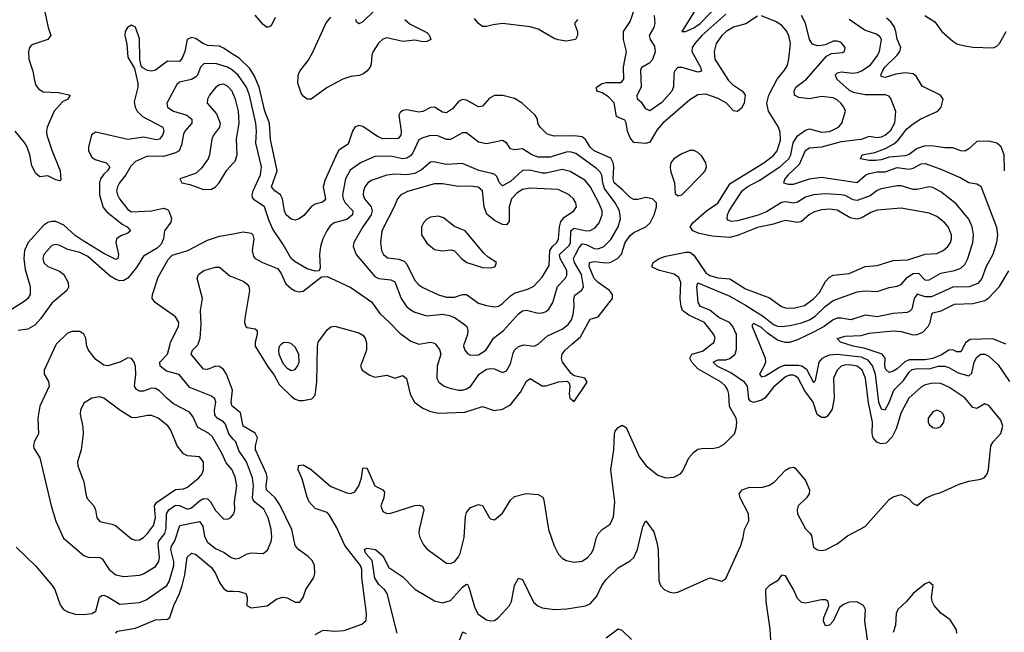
# Model space of a CAD drawing. Header units: inches. Extents: x 1603819 to 1745079, y 385938 to 533966.
# Tile 334 of 561: x 1728928 to 1733868, y 438555 to 441629. Entities that reach past the tile are written whole.
import ezdxf

# ---------------------------------------------------------------- set-up
doc = ezdxf.new("R2010")
doc.units = ezdxf.units.IN
doc.header["$MEASUREMENT"] = 0
for name, color, linetype in [('B7423', 7, 'Continuous'), ('B7424', 7, 'Continuous'), ('B7433', 7, 'Continuous'), ('B7434', 7, 'Continuous')]:
    doc.layers.add(name, color=color, linetype=linetype)

msp = doc.modelspace()

# ---------------------------------------------------------------- linework, layer by layer
at = {"layer": 'B7423', "color": 5}
for points, elevation in [([(1729112, 440000), (1729110, 439998), (1729050.3, 439870), (1729050.3, 439850), (1729073.6, 439813.6), (1729075.9, 439790), (1729029.2, 439690), (1729019.7, 439630), (1729022.8, 439550), (1729001.7, 439510), (1728997, 439490), (1728999.5, 439479.5), (1729030.2, 439430.2), (1729086.9, 439190), (1729110, 439113.4), (1729147.9, 439027.9), (1729250, 438939.6), (1729271.1, 438931.1), (1729330, 438930.2), (1729342.8, 438922.8), (1729376.9, 438870), (1729410, 438842.7), (1729450, 438834.3), (1729530, 438841.5), (1729550, 438848.1), (1729610, 438885), (1729626.4, 438910), (1729629.9, 438930.1), (1729622.7, 438997.3), (1729627.1, 439012.9), (1729656.9, 439050), (1729663.3, 439076.7), (1729665.5, 439150), (1729676.1, 439170), (1729710, 439192.2), (1729730, 439192), (1729770, 439173.4), (1729790, 439179.1), (1729830, 439214), (1729850, 439225.7), (1729870, 439225.4), (1729885.4, 439210), (1729910, 439166.2), (1729950, 439123.6), (1729970, 439123.2), (1729985.1, 439130), (1730000, 439146.8)], 360), ([(1730000, 439356.4), (1729993.4, 439370), (1729964.5, 439404.5), (1729944.1, 439450), (1729895, 439535), (1729874.7, 439554.7), (1729822.7, 439582.7), (1729797.6, 439637.6), (1729779.7, 439659.7), (1729700.7, 439700.7), (1729667.4, 439727.4), (1729630, 439766.6), (1729610, 439778.8), (1729590, 439779.3), (1729550, 439765.4), (1729530, 439764.7), (1729513.8, 439773.8), (1729504.7, 439790), (1729510.8, 439849.2), (1729508.5, 439888.5), (1729502.7, 439910), (1729490, 439929.6), (1729470, 439931.6), (1729430.7, 439910), (1729370, 439892.4), (1729350, 439895.1), (1729310, 439923.5), (1729272.8, 439970), (1729264.7, 439990), (1729263.7, 440000)], 360), ([(1730000, 439524.6), (1729977.9, 439550), (1729960.1, 439600.1), (1729951.2, 439611.2), (1729919.1, 439630), (1729906.7, 439646.7), (1729905.4, 439670), (1729912.5, 439710), (1729907.1, 439727.1), (1729890, 439740.3), (1729782.5, 439782.5), (1729728.7, 439848.7), (1729665.3, 439865.3), (1729632.5, 439890), (1729631.3, 439910), (1729669.9, 439950.1), (1729682.7, 440000)], 340), ([(1730000, 439686.2), (1729992.5, 439692.5), (1729988.5, 439710), (1729996.7, 439770), (1729965.8, 439850), (1729950, 439873.8), (1729930, 439888.2), (1729910, 439889.9), (1729870, 439872.8), (1729850, 439875.3), (1729787.9, 439950), (1729795.1, 439970), (1729822.2, 439997.8), (1729823, 440000)], 320), ([(1728910, 438981.6), (1729010, 438887), (1729092, 438790), (1729104.9, 438770), (1729132, 438692), (1729148.9, 438668.9), (1729170, 438657.1), (1729206.3, 438646.3), (1729250, 438644.2), (1729290, 438648.8), (1729310, 438661.3), (1729328, 438732), (1729340, 438740), (1729350, 438742), (1729370, 438732.6), (1729430, 438696.6), (1729530, 438704.6), (1729562.7, 438717.3), (1729666, 438790), (1729677.6, 438810), (1729701.3, 438890), (1729701.6, 438910), (1729686.6, 438970), (1729690, 438987), (1729705.8, 439014.2), (1729731.5, 439090), (1729831, 439111), (1729847.1, 439087.1), (1729856, 439036), (1729870, 439007.2), (1729910, 438976), (1729954.8, 438954.8), (1729990, 438931), (1730000, 438927.5)], 340), ([(1729409.8, 438550.2), (1729419.1, 438560.9), (1729510, 438576.4), (1729610, 438617.5), (1729670, 438621.2), (1729681, 438630), (1729700.8, 438690), (1729730.2, 438749.8), (1729743.5, 438790), (1729757.1, 438842.9), (1729768.7, 438931.3), (1729790, 438952.1), (1729810, 438947.5), (1729890, 438880.1), (1729910.7, 438850.7), (1729930, 438805.5), (1729952.3, 438772.3), (1729970, 438761.7), (1730000, 438760.9)], 320)]:
    msp.add_lwpolyline(points, dxfattribs=dict(at, elevation=elevation))
at = {"layer": 'B7423', "color": 5, "elevation": 380}
msp.add_lwpolyline([(1729330, 439736.5), (1729290.7, 439730), (1729250, 439704.2), (1729233.8, 439670), (1729232.4, 439650), (1729245, 439585), (1729246.7, 439550), (1729236.8, 439470), (1729218.9, 439410), (1729219.3, 439390), (1729250, 439310.6), (1729261.1, 439241.1), (1729267, 439227), (1729300.7, 439190), (1729309.2, 439170), (1729315.6, 439130), (1729330, 439110.4), (1729390, 439098.2), (1729408.5, 439090), (1729490, 439024.7), (1729510, 439017.2), (1729530, 439019.7), (1729550, 439031), (1729570, 439050.8), (1729598.9, 439090), (1729609.6, 439130), (1729604.4, 439190), (1729613.9, 439206.1), (1729710, 439270.8), (1729750, 439274.7), (1729770, 439283), (1729826.4, 439330), (1729843.1, 439350), (1729850.6, 439369.4), (1729849.8, 439410), (1729830, 439434.8), (1729770, 439440.3), (1729749.9, 439449.9), (1729718.7, 439490), (1729687.1, 439570), (1729671, 439591), (1729623.5, 439630), (1729590, 439642.5), (1729570, 439642.7), (1729510, 439630.5), (1729490, 439633.1), (1729430.8, 439670), (1729350, 439729.8)], close=True, dxfattribs=at)
at = {"layer": 'B7424', "color": 5}
for points, elevation in [([(1729050.2, 441690), (1729071.1, 441590), (1729084.3, 441550), (1729070.1, 441529.9), (1728990, 441503.4), (1728978, 441490), (1728972.1, 441467.9), (1728974.3, 441430), (1728994.2, 441370), (1729002.9, 441322.9), (1729010, 441300.3), (1729022, 441282), (1729046.6, 441266.6), (1729123.4, 441263.4), (1729181.6, 441250), (1729170.3, 441230), (1729143.9, 441216.1), (1729101.8, 441170), (1729066.6, 441090), (1729062.7, 441070), (1729065.2, 441050), (1729090, 440974.9), (1729132, 440870), (1729134.7, 440825.3), (1729130, 440819.7), (1729110, 440825.4), (1729070, 440844.7), (1729030, 440840.2), (1729010, 440856.5), (1728990, 440896), (1728979.9, 440950), (1728965.3, 440990), (1728952.7, 441012.7), (1728905.8, 441070)], 280), ([(1730000, 441454.9), (1729950, 441486.4), (1729930, 441495.6), (1729870, 441500.1), (1729848.6, 441508.6), (1729810, 441535), (1729790, 441539), (1729768.3, 441530), (1729757.5, 441470), (1729743.8, 441436.2), (1729730, 441419.6), (1729670, 441419.9), (1729610, 441374.9), (1729590, 441370.5), (1729570, 441373.2), (1729546.5, 441386.5), (1729537.6, 441397.6), (1729531.2, 441430), (1729530, 441532.7), (1729510, 441591.3), (1729490, 441601.3), (1729468.7, 441590), (1729458, 441570), (1729456.5, 441550), (1729466.6, 441506.6), (1729470, 441441), (1729503.6, 441383.6), (1729521.6, 441310), (1729521.4, 441290), (1729503.4, 441216.6), (1729506.8, 441190), (1729517.1, 441170), (1729543.8, 441143.8), (1729645.8, 441090), (1729651.4, 441070), (1729644.8, 441050), (1729630.4, 441029.6), (1729614.5, 441025.5), (1729550, 441039.6), (1729470, 441028), (1729310, 441065), (1729289, 441051), (1729273.1, 440990), (1729274, 440970), (1729290, 440938.3), (1729307.3, 440927.3), (1729361.5, 440910), (1729379.8, 440890), (1729369, 440870), (1729350, 440852.9), (1729334.1, 440830), (1729328.6, 440810), (1729328.3, 440750), (1729346.8, 440686.8), (1729364.7, 440664.7), (1729443.1, 440603.1), (1729468.3, 440590), (1729484.4, 440570), (1729470, 440557.8), (1729434.9, 440545.1), (1729414.2, 440530), (1729410.2, 440510), (1729424.7, 440450), (1729420.2, 440430), (1729410, 440425.3), (1729350, 440455.3), (1729241.9, 440521.9), (1729206.4, 440546.4), (1729150, 440598.5), (1729110, 440615.5), (1729090, 440616.7), (1729070, 440611.4), (1729050, 440597.3), (1728971.6, 440510), (1728952.3, 440470), (1728948.3, 440430), (1728955.6, 440375.6), (1728980.3, 440290), (1728980.3, 440250), (1728968.7, 440230), (1728950, 440214), (1728850, 440150.5)], 320), ([(1730000, 441371.4), (1729995.5, 441375.5), (1729971.3, 441390), (1729910, 441408.4), (1729852.1, 441407.9), (1729834.7, 441390), (1729820.4, 441350), (1729810, 441339.6), (1729790, 441329.4), (1729730, 441314.5), (1729716, 441304), (1729665.8, 441210), (1729669, 441190), (1729681, 441181), (1729700.3, 441170), (1729767.5, 441150), (1729791.9, 441130), (1729791.8, 441110), (1729757.2, 441070), (1729750, 441053.7), (1729739.6, 441000.4), (1729728.5, 440971.5), (1729710, 440960.2), (1729650, 440942.4), (1729570, 440943.2), (1729510, 440917.7), (1729485.5, 440894.5), (1729461.6, 440850), (1729428.8, 440810), (1729418.5, 440790), (1729414.8, 440770), (1729418.5, 440750), (1729429.5, 440730), (1729470, 440676.5), (1729490, 440664.2), (1729590, 440669.2), (1729650, 440682.5), (1729670, 440677.1), (1729677.1, 440670), (1729689.3, 440630.7), (1729687, 440613), (1729654.9, 440570), (1729649.1, 440530), (1729638, 440502), (1729617.4, 440482.6), (1729550, 440442.4), (1729514.4, 440385.6), (1729470, 440331.9), (1729450, 440320.8), (1729430, 440318.8), (1729410, 440324.5), (1729381.6, 440341.6), (1729270, 440440.8), (1729230, 440460.8), (1729170, 440476.3), (1729130, 440496.3), (1729110, 440501), (1729090, 440495.7), (1729048.6, 440450), (1729044.8, 440430), (1729050, 440409.1), (1729069.1, 440390), (1729127.2, 440367.2), (1729150.1, 440350.1), (1729171.6, 440310), (1729172.5, 440287.5), (1729165.3, 440270), (1729090, 440206.2), (1729032.5, 440127.5), (1729003.9, 440096.1), (1728970, 440075.9), (1728920.4, 440070)], 340), ([(1730000, 441256.5), (1729994.1, 441270), (1729970, 441295.4), (1729950, 441304.5), (1729930, 441301.5), (1729912.8, 441290), (1729879.7, 441250), (1729870.3, 441230), (1729868.9, 441210), (1729916, 441156), (1729934.4, 441110), (1729930.3, 441090), (1729900.7, 441050), (1729892.1, 441030), (1729880.9, 440950), (1729873.7, 440930), (1729838.3, 440881.7), (1729810, 440857.4), (1729731, 440830), (1729742, 440810), (1729781.8, 440801.8), (1729850, 440776.5), (1729890, 440778.5), (1729910, 440790.2), (1729929.8, 440810), (1729966.9, 440873.1), (1730000, 440908.6)], 360), ([(1729682.7, 440000), (1729685.3, 440010), (1729725.4, 440090), (1729727, 440110), (1729710, 440137.3), (1729607.8, 440210), (1729592.4, 440230), (1729594, 440250), (1729623.4, 440336.6), (1729673.9, 440426.1), (1729693.2, 440446.8), (1729772, 440470), (1729870, 440522.3), (1729930, 440541.8), (1730000, 440555.1)], 340), ([(1729823, 440000), (1729833.1, 440030), (1729838.8, 440101.2), (1729834.9, 440170), (1729846.2, 440230), (1729819.2, 440330), (1729825.4, 440350), (1729852.3, 440370), (1729910, 440387.1), (1729930, 440387.8), (1729983, 440343), (1730000, 440336.3)], 320), ([(1729263.7, 440000), (1729260.4, 440030), (1729250.8, 440050.8), (1729230, 440063.5), (1729190, 440064.7), (1729166.6, 440053.4), (1729112, 440000)], 360)]:
    msp.add_lwpolyline(points, dxfattribs=dict(at, elevation=elevation))
at = {"layer": 'B7433', "color": 5}
for points, elevation in [([(1730109.6, 440000), (1730110.1, 439990), (1730170.8, 439890), (1730205.2, 439845.2), (1730230, 439799), (1730290, 439740.3), (1730310, 439725.5), (1730330, 439717.8), (1730350, 439717.4), (1730393.5, 439726.5), (1730410, 439744.9), (1730419.3, 439810), (1730421.8, 439990), (1730424.1, 440000)], 320), ([(1730241.6, 440000), (1730230.2, 439989.8), (1730226, 439970), (1730229, 439950), (1730250, 439902), (1730270, 439880.2), (1730290, 439868.4), (1730310, 439874), (1730322.2, 439890), (1730329.9, 439910.1), (1730328.4, 439950), (1730310, 439986), (1730294, 440000)], 340), ([(1730410, 438544.5), (1730450, 438565.3), (1730510, 438560.2), (1730555.8, 438564.2), (1730645, 438595), (1730665.8, 438614.2), (1730667.6, 438650), (1730645.5, 438830), (1730644.6, 438870), (1730637.6, 438890), (1730560.2, 438990), (1730519.4, 439079.4), (1730483.3, 439143.3), (1730470, 439156.3), (1730410, 439175.8), (1730380.3, 439210), (1730370, 439232.3), (1730345.1, 439325.1), (1730324.5, 439370), (1730327.6, 439392.4), (1730350, 439395.4), (1730390, 439371.9), (1730490, 439286), (1730570, 439253.9), (1730590, 439250.7), (1730610, 439260.1), (1730629.4, 439290), (1730643.1, 439330), (1730650, 439378), (1730670, 439380.3), (1730709.2, 439289.2), (1730749.3, 439269.3), (1730757.8, 439257.8), (1730755.6, 439230), (1730739.7, 439190), (1730750, 439160.4), (1730770, 439151.8), (1730790, 439153.1), (1730910, 439191.4), (1730933.1, 439193.1), (1730948.4, 439188.4), (1730955.3, 439170), (1730932.6, 439070), (1730930.3, 439050), (1730936, 439030), (1730954, 438994), (1730972.8, 438972.8), (1731070, 438901.5), (1731090, 438900.2), (1731110, 438909.2), (1731130, 438932.8), (1731137.9, 438950), (1731158, 439030), (1731164.3, 439135.7), (1731170, 439155.8), (1731190, 439180.8), (1731230, 439196.5), (1731250, 439190.4), (1731284.9, 439130), (1731290, 439124.4), (1731310, 439119.5), (1731350, 439152.2), (1731390, 439218.4), (1731410, 439235.6), (1731468.8, 439251.2), (1731530, 439247), (1731552.6, 439232.6), (1731558.5, 439218.5), (1731580.8, 439070), (1731609.3, 438989.3), (1731629.2, 438949.2), (1731650, 438926.4), (1731670, 438915.3), (1731710, 438907.2), (1731750, 438912.4), (1731776.2, 438930), (1731795.4, 438950), (1731807.7, 438972.3), (1731822.2, 439030), (1731832.6, 439050), (1731849.8, 439070.2), (1731890, 439098), (1731906.5, 439133.5), (1731914.2, 439210), (1731894.3, 439370), (1731909.4, 439470), (1731911.7, 439548.3), (1731916.4, 439563.6), (1731930, 439583.1), (1731950, 439594.4), (1731970, 439583.1), (1732036.3, 439436.3), (1732070, 439391.3), (1732130, 439343.6), (1732170, 439330.3), (1732210, 439332.7), (1732242.7, 439350), (1732254.6, 439365.4), (1732285.1, 439430), (1732310, 439458.7), (1732330, 439473.4), (1732350, 439477.8), (1732410, 439478.2), (1732435.9, 439484.1), (1732461.9, 439498.1), (1732514, 439550), (1732522.8, 439577.2), (1732526.6, 439610), (1732523.1, 439630), (1732488.5, 439688.5), (1732486.1, 439750), (1732481.1, 439770), (1732469.5, 439789.5), (1732447.6, 439810), (1732330, 439877.7), (1732300.8, 439910), (1732290.4, 439930), (1732300.3, 439950), (1732353.7, 439966.3), (1732398.7, 440000)], 280), ([(1730667.9, 440000), (1730668.8, 439970), (1730638, 439890), (1730646.4, 439870), (1730685.1, 439845.1), (1730710, 439835.5), (1730770, 439845.7), (1730810, 439830.4), (1730850, 439844.2), (1730868.2, 439828.2), (1730887.2, 439750), (1730909.5, 439710), (1730950, 439679.8), (1730990, 439662.5), (1731030, 439654.4), (1731160.8, 439659.2), (1731250, 439687.2), (1731308.6, 439668.6), (1731350, 439674.8), (1731390, 439697.1), (1731440.2, 439759.8), (1731470, 439815.3), (1731490, 439827.8), (1731550, 439791.3), (1731570, 439791.3), (1731631.5, 439811.5), (1731674.6, 439814.6), (1731684.7, 439804.7), (1731688.5, 439790), (1731684, 439750), (1731687.4, 439730), (1731710, 439713), (1731775.3, 439810), (1731762.9, 439830), (1731710, 439841.6), (1731694.3, 439854.3), (1731652.2, 439910), (1731646, 439930), (1731649, 439950), (1731664.5, 439970), (1731698.5, 440000)], 320), ([(1730822, 438550), (1730771.3, 438750), (1730759.1, 438770), (1730730, 438795.5), (1730710, 438826.5), (1730695.8, 438915.8), (1730664.1, 438950), (1730658.4, 438970), (1730670, 438976.9), (1730713.4, 438970), (1730750, 438938), (1730780, 438880), (1730850, 438832.7), (1730910, 438770.6), (1731010, 438712), (1731050, 438703.6), (1731090, 438714.6), (1731150, 438780.6), (1731170, 438796), (1731174.1, 438794.1), (1731181.8, 438781.8), (1731210, 438682.4), (1731227.2, 438647.2), (1731270, 438617.1), (1731290, 438612.7), (1731310, 438614.9), (1731330, 438628.4), (1731384.7, 438690), (1731395.8, 438710), (1731410.9, 438789.1), (1731430, 438827.3), (1731450, 438819.1), (1731506.1, 438706.1), (1731527.7, 438687.7), (1731550, 438678.3), (1731610.8, 438669.2), (1731672.4, 438672.4), (1731767, 438687), (1731790, 438698.2), (1731823.9, 438736.1), (1731849.2, 438790), (1731870, 438820.2), (1731930, 438877.8), (1731990, 438913), (1732010, 438930.3), (1732027, 438970), (1732054.5, 439085.5), (1732070, 439114.8), (1732110, 439058.4), (1732125.4, 439005.4), (1732131.3, 438970), (1732135.3, 438815.3), (1732143.2, 438790), (1732161.6, 438770), (1732190, 438756.5), (1732210, 438753.4), (1732230, 438756.5), (1732390, 438828), (1732450, 438810.8), (1732470, 438824.7), (1732545.3, 438990), (1732558, 439030), (1732564.4, 439070), (1732585.3, 439114.7), (1732585.1, 439150), (1732542.6, 439230), (1732538, 439250), (1732552.3, 439270), (1732590, 439282.8), (1732650, 439281.8), (1732690, 439293.6), (1732715.1, 439310), (1732770, 439368.5), (1732790, 439380.4), (1732810, 439383), (1732818, 439378), (1732870, 439317.3), (1732890.3, 439270), (1732888.2, 439250), (1732874.9, 439230), (1732833, 439190), (1732828.5, 439170), (1732830.5, 439150), (1732870, 439074.8), (1732892.8, 439052.8), (1732899.9, 439039.9), (1732910, 438982.8), (1732930, 438968.4), (1732950, 438965.3), (1732970, 438968.9), (1733030, 438998.9), (1733080.3, 439039.7), (1733170, 439085.5), (1733290, 439220.7), (1733310, 439234), (1733350, 439246), (1733387.1, 439227.1), (1733410, 439202), (1733430, 439192), (1733471.9, 439228.1), (1733513.4, 439246.6), (1733550, 439257.1), (1733642, 439298), (1733690, 439313), (1733750, 439323), (1733768, 439332), (1733781.6, 439350), (1733788.2, 439371.8), (1733800.2, 439490), (1733811.9, 439510), (1733850, 439552.8), (1733859.6, 439590), (1733850, 439619.7), (1733790, 439693.3), (1733770, 439701.3), (1733730, 439677.6), (1733710, 439683.1), (1733670, 439731.4), (1733590, 439784.2), (1733550, 439802.8), (1733510, 439804.6), (1733470, 439796.2), (1733452.7, 439787.3), (1733389.4, 439730), (1733350, 439658.3), (1733324.7, 439575.3), (1733304.6, 439535.4), (1733275.9, 439504.1), (1733250, 439499.9), (1733228.7, 439508.7), (1733209.9, 439530), (1733205.4, 439550), (1733206.2, 439610), (1733186.6, 439706.6), (1733171.8, 439830), (1733154.6, 439870), (1733130, 439889.9), (1733090, 439896.9), (1733065.5, 439894.5), (1733050, 439889.9), (1733028.8, 439870), (1733010.1, 439829.9), (1733014.5, 439730), (1733004.9, 439675.1), (1732980.7, 439639.3), (1732970, 439632.9), (1732950, 439633.3), (1732928.6, 439648.6), (1732909.3, 439710), (1732866.8, 439766.8), (1732833.7, 439830), (1732820.2, 439840.2), (1732810, 439845.3), (1732790, 439844.5), (1732770, 439836.4), (1732710, 439784.7), (1732667.9, 439732.1), (1732650, 439719.2), (1732610, 439708.5), (1732594.1, 439714.1), (1732585.7, 439725.7), (1732579.6, 439790), (1732564.5, 439810), (1732496.4, 439856.4), (1732427.6, 439890), (1732407.9, 439910), (1732430, 439921.6), (1732470, 439922.5), (1732490, 439929.2), (1732517.5, 439950), (1732524.2, 439975.8), (1732524.1, 440000)], 260), ([(1731014.6, 440000), (1731034.4, 439974.4), (1731040.8, 439950), (1731022.8, 439890), (1731020.3, 439830), (1731030.2, 439810.2), (1731058.4, 439790), (1731081.3, 439781.3), (1731130, 439770.7), (1731150, 439770.7), (1731170, 439775.8), (1731190, 439788.1), (1731233.7, 439850), (1731270, 439874.8), (1731290, 439879.4), (1731310, 439876.9), (1731350, 439858.3), (1731370, 439866.7), (1731390, 439901.6), (1731403.9, 439956.1), (1731411.2, 439970), (1731430, 439988.3), (1731458, 439998), (1731510, 439990.2), (1731528.5, 440000)], 340), ([(1731156.9, 440000), (1731155.3, 439990), (1731161, 439970), (1731174.4, 439954.4), (1731190, 439945.6), (1731230, 439947.1), (1731267.3, 439970), (1731286.2, 440000)], 360), ([(1732640, 440000), (1732668.7, 439930), (1732669.9, 439910), (1732665.4, 439894.6), (1732639.7, 439850), (1732650, 439836.9), (1732670, 439841.4), (1732736.2, 439883.8), (1732764.3, 439895.7), (1732835.6, 439895.6), (1732852, 439892), (1732874.6, 439874.6), (1732910.9, 439809.1), (1732920.9, 439819.1), (1732939.1, 439910), (1732955.4, 439930), (1732970, 439938.7), (1732993.1, 439946.9), (1733030, 439950.2), (1733150, 439936.9), (1733181.7, 439921.7), (1733206.7, 439890), (1733219.2, 439850), (1733236.7, 439710), (1733250, 439675.7), (1733270, 439671.6), (1733290, 439707.3), (1733313.4, 439770), (1733361.3, 439818.7), (1733390, 439860.4), (1733406.3, 439873.7), (1733430, 439879.2), (1733490, 439876.9), (1733537.6, 439890), (1733570, 439890.7), (1733590, 439883.9), (1733636.4, 439856.4), (1733690, 439842.1), (1733704.4, 439855.6), (1733717.3, 439910), (1733730, 439935.7), (1733750, 439949.8), (1733770, 439950.4), (1733790, 439940.6), (1733836.5, 439896.5), (1733893.1, 439813.1)], 240), ([(1733669.2, 440000), (1733650, 439962), (1733630, 439962.2), (1733610, 439972.7), (1733590, 439970.9), (1733552.7, 439947.3), (1733510, 439928.5), (1733470, 439922.9), (1733390, 439921.5), (1733368.5, 439911.5), (1733330, 439876.7), (1733310, 439864.5), (1733290, 439859), (1733273, 439873), (1733269.2, 439890.8), (1733270.4, 439930.4), (1733254.7, 439950), (1733170, 439978.6), (1733109.6, 439990), (1733077.4, 440000)], 220), ([(1730000, 438760.9), (1730030, 438760.1), (1730063.1, 438750), (1730069.2, 438730), (1730068.3, 438690), (1730090, 438676.9), (1730170, 438687.6), (1730217.9, 438722.1), (1730250, 438731.4), (1730270, 438727.2), (1730310, 438706), (1730333.3, 438706.7), (1730349.8, 438730), (1730364.5, 438770), (1730404.4, 438830), (1730409.3, 438850), (1730407.2, 438890), (1730395.8, 438915.8), (1730376, 438936), (1730326.6, 438970), (1730309.9, 438989.9), (1730293.4, 439070), (1730234.1, 439194.1), (1730209.5, 439229.5), (1730166.4, 439270), (1730164, 439290), (1730169.9, 439330), (1730167.1, 439350), (1730111.6, 439470), (1730110.9, 439490), (1730122, 439530), (1730110, 439554), (1730049.1, 439589.1), (1730036.1, 439656.1), (1730000, 439686.2)], 320), ([(1730000, 438927.5), (1730010, 438924.1), (1730030, 438926.5), (1730070, 438949.1), (1730090, 438954.3), (1730150, 438950.3), (1730172.2, 438967.8), (1730189.1, 439010), (1730192.4, 439032.4), (1730190, 439073.2), (1730174.2, 439130), (1730153, 439173), (1730107.1, 439207.1), (1730099.4, 439219.4), (1730095.5, 439230), (1730100.6, 439290), (1730096.2, 439330), (1730066.7, 439410), (1730027.1, 439467.1), (1730012.7, 439510), (1730000, 439524.6)], 340), ([(1730000, 439146.8), (1730002.8, 439150), (1730007.3, 439170), (1730006.2, 439210), (1730017, 439290), (1730010, 439335.8), (1730000, 439356.4)], 360), ([(1733185.8, 438485.8), (1733168.4, 438610), (1733170.7, 438670), (1733161, 438690), (1733127.9, 438707.9), (1733090, 438705.5), (1733064.2, 438695.8), (1733041.2, 438678.8), (1733010, 438611), (1732990, 438591), (1732970, 438588), (1732960.7, 438610), (1732962, 438630), (1732986.8, 438690), (1732984.7, 438710), (1732970, 438717.3), (1732950, 438718.4), (1732870, 438700.4), (1732850, 438704.4), (1732830, 438724.9), (1732810.3, 438770), (1732770, 438839.1), (1732750, 438842), (1732730, 438813), (1732689.4, 438790), (1732669.7, 438770), (1732670.7, 438709.3), (1732691.6, 438570), (1732695.1, 438515.1)], 240), ([(1733630.3, 438550), (1733627.6, 438567.6), (1733596.7, 438616.7), (1733550, 438650.4), (1733515.3, 438690), (1733505.7, 438710), (1733503.1, 438730), (1733510.4, 438790.4), (1733490, 438806), (1733470, 438797.3), (1733410, 438750.3), (1733377.4, 438710), (1733333.3, 438670), (1733324.7, 438650), (1733321.7, 438590), (1733310, 438554)], 240), ([(1731998.3, 438518.3), (1731950, 438564.4), (1731930, 438570.7), (1731870, 438525.5)], 240), ([(1731170, 438547.2), (1731150, 438554.9), (1731120, 438480)], 240)]:
    msp.add_lwpolyline(points, dxfattribs=dict(at, elevation=elevation))
at = {"layer": 'B7433', "color": 5, "elevation": 280}
msp.add_lwpolyline([(1733530, 439668.7), (1733510, 439661.4), (1733486.2, 439630), (1733485, 439610), (1733490, 439598.4), (1733510, 439581.8), (1733530, 439579.2), (1733550, 439587.8), (1733565.1, 439610), (1733568.5, 439630), (1733561, 439650), (1733550, 439661.7)], close=True, dxfattribs=at)
at = {"layer": 'B7434', "color": 5}
for points, elevation in [([(1732630, 441646.6), (1732571.4, 441608.6), (1732510, 441592.1), (1732472.2, 441570), (1732450.7, 441550), (1732422.9, 441510), (1732412.5, 441470), (1732415.1, 441430), (1732483.4, 441323.4), (1732503.9, 441303.9), (1732554.5, 441270), (1732567.2, 441250), (1732562.5, 441210), (1732550, 441184.7), (1732530, 441168.7), (1732510, 441171.9), (1732474, 441210), (1732432.8, 441232.8), (1732370, 441255.2), (1732330, 441251.9), (1732290, 441226.3), (1732155.1, 441110), (1732125.1, 441074.9), (1732090, 441014.5), (1732070, 441007.7), (1732010, 441012.2), (1731990, 441035.7), (1731978.1, 441070), (1731970.9, 441110.9), (1731963.9, 441123.9), (1731922.7, 441142.7), (1731910, 441211), (1731882.1, 441242.1), (1731850, 441261), (1731824.2, 441270), (1731822.3, 441290), (1731850, 441308.9), (1731870, 441313.5), (1731946.3, 441313.7), (1731958.5, 441330), (1731958, 441390), (1731972.2, 441470), (1731958.2, 441530), (1731957.7, 441570), (1731990, 441620.5), (1732013.7, 441686.3)], 280), ([(1732312.1, 441667.9), (1732249.5, 441570), (1732268.9, 441568.9), (1732310, 441587.7), (1732341.5, 441610), (1732444.4, 441715.6)], 240), ([(1730210, 441640.5), (1730190, 441598.2), (1730170, 441589.8), (1730150, 441603.9), (1730110, 441650.8)], 280), ([(1730860.1, 441630), (1730886.9, 441606.9), (1730970, 441563.7), (1730984.8, 441550), (1730990.8, 441529.2), (1730970, 441518.8), (1730950, 441518.4), (1730910, 441525.6), (1730850, 441519.4), (1730770, 441537.9), (1730750, 441531.4), (1730728.5, 441511.5), (1730702, 441470), (1730694.6, 441450), (1730692.2, 441407.8), (1730686, 441390), (1730670, 441371), (1730650, 441354.7), (1730631.9, 441348.1), (1730590, 441344.3), (1730549.6, 441330.4), (1730470, 441288.9), (1730390, 441229.7), (1730370, 441229.6), (1730350, 441245.6), (1730340.6, 441260.6), (1730322.9, 441310), (1730324.6, 441350), (1730333.3, 441370), (1730375.9, 441424.1), (1730398, 441462), (1730466.6, 441613.4), (1730490, 441642.3)], 280), ([(1730707, 441673), (1730650, 441618.3), (1730630, 441608.3), (1730618.4, 441618.4), (1730615.1, 441630)], 260), ([(1731726, 441630), (1731710.8, 441610), (1731726, 441570), (1731726, 441550), (1731716.3, 441530), (1731670, 441521.3), (1731630, 441527.2), (1731610, 441534.7), (1731530, 441582), (1731490, 441593.6), (1731350, 441609), (1731303.7, 441603.7), (1731270, 441594), (1731250, 441594.9), (1731230, 441609.8), (1731210, 441634.8)], 280), ([(1732470, 441656.4), (1732350.1, 441550), (1732315.9, 441510), (1732301.5, 441490), (1732300.3, 441470), (1732344.1, 441390), (1732348, 441370), (1732330, 441366), (1732251, 441389), (1732230, 441388.9), (1732214, 441370), (1732210, 441357), (1732208.2, 441291.8), (1732199.8, 441270), (1732150, 441213.1), (1732090, 441172.1), (1732070, 441181.3), (1732050.5, 441210.5), (1732028.4, 441230), (1732026.2, 441250), (1732048.1, 441291.9), (1732044.1, 441375.9), (1732049.9, 441390.1), (1732090, 441414.8), (1732103.8, 441430), (1732118.5, 441470), (1732115.2, 441495.2), (1732092.8, 441530), (1732088.3, 441550), (1732111.3, 441590), (1732115.8, 441610), (1732113.6, 441650)], 260), ([(1732398.7, 440000), (1732410.9, 440009.1), (1732417.1, 440030), (1732409.8, 440050), (1732362.9, 440110), (1732285.7, 440145.7), (1732254.1, 440170), (1732246.7, 440190), (1732241.7, 440230), (1732245.4, 440310), (1732235.5, 440335.5), (1732211.7, 440351.7), (1732137.6, 440370), (1732105.2, 440385.2), (1732099.8, 440390), (1732106.8, 440410), (1732136.5, 440430), (1732170, 440442.9), (1732270, 440462.7), (1732290, 440462.8), (1732310, 440447.3), (1732370, 440359.1), (1732390, 440345.2), (1732430, 440333.1), (1732490, 440329.2), (1732570, 440278), (1732690, 440232.8), (1732750, 440189.4), (1732770, 440182.2), (1732810, 440181.9), (1732864.8, 440195.2), (1732910, 440227.8), (1732940.2, 440259.8), (1732970, 440315.4), (1732990, 440337.1), (1733010, 440347.4), (1733090, 440355.1), (1733170, 440390.5), (1733230, 440395.8), (1733310, 440421), (1733384.6, 440424.6), (1733470, 440451.9), (1733530, 440456.1), (1733560.4, 440470), (1733584.1, 440490), (1733597.3, 440510), (1733602.5, 440530), (1733602.1, 440550), (1733585.6, 440590), (1733569.8, 440610), (1733530, 440641.2), (1733490, 440658.4), (1733350, 440683.9), (1733230, 440673.7), (1733198, 440662), (1733150, 440633.1), (1733130, 440627.1), (1733094.6, 440634.6), (1733030, 440673.2), (1732990, 440678.1), (1732950, 440675.1), (1732915, 440665), (1732890, 440651.6), (1732850, 440615.6), (1732830, 440611.4), (1732770, 440621.2), (1732750, 440616.9), (1732710, 440603.4), (1732630, 440586.7), (1732530, 440546.5), (1732490, 440535.9), (1732402.3, 440542.3), (1732336.3, 440556.3), (1732305.8, 440570), (1732292.5, 440590), (1732305.5, 440610), (1732373.9, 440670), (1732430, 440708.7), (1732492.6, 440807.4), (1732661.9, 440910), (1732710, 440947.3), (1732728.1, 440970), (1732744.7, 441024.7), (1732744, 441064), (1732734.2, 441090), (1732685, 441170), (1732676.2, 441210), (1732686.5, 441250), (1732727.7, 441330), (1732765, 441375), (1732779.4, 441400.6), (1732787.3, 441432.7), (1732795.4, 441510), (1732786.7, 441550), (1732773.8, 441573.8), (1732750, 441601.6), (1732720.5, 441620.5), (1732650, 441647.8)], 280), ([(1732524.1, 440000), (1732524.1, 440050), (1732506.5, 440090), (1732488.8, 440108.8), (1732435, 440135), (1732390, 440171.7), (1732343.4, 440190), (1732332.5, 440210), (1732325.9, 440290), (1732330, 440308), (1732490, 440240.8), (1732570, 440197.2), (1732660.3, 440140.3), (1732710, 440099), (1732730, 440090.4), (1732750, 440088.7), (1732793.9, 440093.9), (1732850, 440107.5), (1732890, 440123.1), (1732918.5, 440141.5), (1732968.4, 440190), (1733010, 440219.8), (1733130, 440263.6), (1733168.1, 440268.1), (1733230, 440265.1), (1733290, 440284.7), (1733330, 440292), (1733350, 440299.7), (1733382.9, 440337.1), (1733410, 440355.6), (1733436.9, 440356.9), (1733470, 440322.4), (1733490, 440322.9), (1733550, 440356.6), (1733617.6, 440370), (1733650, 440381.5), (1733670, 440400.6), (1733685.3, 440430), (1733709.4, 440510), (1733713.1, 440550), (1733706.1, 440590), (1733690, 440627.6), (1733625.6, 440705.6), (1733550, 440765.7), (1733510, 440786.5), (1733490, 440790.5), (1733430, 440776.1), (1733410, 440776.6), (1733350, 440794.9), (1733330, 440795), (1733250, 440780.2), (1733230, 440771.4), (1733195, 440745), (1733130, 440722.2), (1733110, 440725), (1733070, 440746.2), (1733050, 440749.6), (1732970, 440755.5), (1732909.7, 440750.3), (1732870, 440739), (1732830, 440713.1), (1732810, 440708.5), (1732770, 440715.5), (1732750, 440711.2), (1732674.6, 440665.4), (1732632.7, 440647.3), (1732530, 440619.5), (1732496.9, 440616.9), (1732483, 440623), (1732477.8, 440630), (1732479.1, 440650), (1732487.2, 440670), (1732553.2, 440770), (1732577.5, 440790), (1732638.8, 440821.2), (1732740.9, 440890), (1732786.8, 440930), (1732796.1, 440950), (1732808.4, 441011.6), (1732830, 441046.7), (1732870, 441074.6), (1732890, 441080.8), (1732950, 441063.7), (1732990, 441067.5), (1733010, 441075.4), (1733035.3, 441090), (1733053, 441110), (1733070.8, 441170), (1733063.5, 441190), (1733047.7, 441210), (1733030, 441226.8), (1733010, 441237.3), (1732950, 441242.8), (1732890, 441231.2), (1732837.7, 441237.7), (1732815.9, 441250), (1732813.5, 441270), (1732822.3, 441290), (1732875.8, 441330), (1732975, 441445), (1733000.9, 441459.1), (1733055.3, 441464.7), (1733065.6, 441470), (1733069.7, 441490), (1733050, 441513.6), (1733030, 441521.6), (1733010, 441520.3), (1732970, 441502.4), (1732950, 441498.6), (1732930, 441497.7), (1732905.5, 441505.5), (1732890, 441529.6), (1732870.8, 441610.8), (1732849.5, 441649.5)], 260), ([(1733868.5, 440870), (1733867.2, 440950), (1733851.3, 440991.3), (1733830, 441009.7), (1733790, 441019.7), (1733730, 441016.8), (1733690, 440980.6), (1733670, 440969.2), (1733650, 440970.5), (1733610, 440985), (1733570, 440985), (1733514.5, 440994.5), (1733470, 440995.6), (1733430, 440982.6), (1733390, 440952.7), (1733370, 440945.2), (1733290, 440938.3), (1733250, 440925.3), (1733221.6, 440921.6), (1733190, 440922), (1733146, 440930), (1733154, 440950), (1733217.7, 440962.3), (1733275.3, 440984.7), (1733314, 441006), (1733335.4, 441024.6), (1733379.4, 441080.6), (1733410, 441106.6), (1733449.4, 441130.6), (1733534.4, 441170), (1733550.3, 441190), (1733561, 441230), (1733547.6, 441250), (1733455.2, 441295.2), (1733426, 441346), (1733410, 441357.9), (1733370, 441362.5), (1733324.3, 441355.7), (1733270, 441338.3), (1733250, 441343.7), (1733248.3, 441350), (1733256.1, 441370), (1733267.9, 441390), (1733329.9, 441450), (1733343.2, 441470), (1733347.9, 441490), (1733331, 441531), (1733324.4, 441570), (1733314.6, 441594.6), (1733298.2, 441618.2), (1733276.8, 441636.8)], 220), ([(1733468.7, 441650), (1733518.8, 441618.8), (1733554.6, 441570), (1733610, 441521), (1733630, 441507.9), (1733670, 441497.1), (1733710, 441491.3), (1733811.7, 441488.3), (1733830, 441496.2), (1733843.1, 441510), (1733877.2, 441570)], 220), ([(1733090, 441631.1), (1733170, 441575.8), (1733230, 441556.5), (1733244, 441544), (1733249.9, 441529.9), (1733240.4, 441470), (1733232.2, 441450), (1733190, 441396.4), (1733150.6, 441370), (1733130, 441362.1), (1733110, 441358.5), (1733050, 441365.1), (1733030, 441359.7), (1733019.3, 441350), (1733026.8, 441330), (1733090, 441275.1), (1733110, 441264.7), (1733170, 441254.2), (1733270, 441254.1), (1733286.5, 441246.5), (1733298.8, 441230), (1733321.6, 441170), (1733316.2, 441110), (1733295.1, 441070), (1733271.1, 441050), (1733250, 441039.7), (1733230, 441035.3), (1733190, 441043.4), (1733150, 441027.5), (1733050, 441016.7), (1732950, 440989.6), (1732890, 440984.1), (1732869.3, 440970.7), (1732838.4, 440901.6), (1732783.7, 440850), (1732767.2, 440830), (1732759.7, 440810), (1732782.7, 440802.7), (1732810, 440802.9), (1732890, 440829.6), (1732950, 440838.2), (1733130, 440811.1), (1733171.6, 440848.4), (1733190, 440856.7), (1733230, 440864.7), (1733270, 440866.1), (1733330, 440886.9), (1733390, 440879.3), (1733410, 440883.4), (1733450, 440905.2), (1733470, 440906.7), (1733550, 440878.5), (1733650, 440835.8), (1733690, 440811.6), (1733730, 440805.1), (1733750, 440793), (1733827.8, 440587.8), (1733833.6, 440550), (1733828.7, 440510), (1733810.5, 440450), (1733776.9, 440390), (1733754.9, 440330), (1733734.9, 440305.1), (1733690.8, 440289.2), (1733610, 440286.2), (1733502.5, 440237.5), (1733470, 440238.9), (1733430, 440252.4), (1733415, 440230), (1733403, 440177), (1733394.2, 440165.8), (1733380.5, 440159.5), (1733310, 440153.8), (1733230, 440137.1), (1733170, 440145.9), (1733097.5, 440122.5), (1733050, 440131.6), (1733030, 440131), (1733010, 440123.1), (1732963.8, 440090), (1732910, 440060.4), (1732830, 440022.5), (1732790, 440008.9), (1732768.8, 440008.8), (1732730, 440021.2), (1732677.5, 440057.5), (1732650, 440084.2), (1732610, 440104.9), (1732603, 440097), (1732603.2, 440090), (1732640, 440000)], 240), ([(1731698.5, 440000), (1731741.8, 440038.2), (1731790, 440125.5), (1731830, 440138.2), (1731902.8, 440230), (1731902.4, 440250), (1731887.3, 440270), (1731829.6, 440309.6), (1731809.6, 440329.6), (1731785.3, 440390), (1731787.1, 440410), (1731810, 440415.7), (1731869.1, 440409.1), (1731890, 440411.1), (1731926.9, 440430), (1731947.1, 440452.9), (1731965.5, 440510), (1731990, 440545.6), (1732010, 440560.9), (1732069.8, 440590), (1732091.3, 440610), (1732111.9, 440650), (1732123.5, 440690), (1732122.2, 440710), (1732103.6, 440730), (1732070, 440736.2), (1732030, 440726.8), (1732010, 440727.3), (1731990, 440736.2), (1731953.9, 440773.9), (1731910, 440809.9), (1731905.1, 440830), (1731909.3, 440890), (1731906.2, 440910), (1731893.9, 440933.9), (1731809.4, 440970), (1731789.7, 440989.7), (1731767.4, 441027.4), (1731750, 441040.5), (1731710, 441046.4), (1731610, 441043.9), (1731574.3, 441054.3), (1731539.8, 441090), (1731527.6, 441110), (1731525.7, 441130), (1731514.3, 441150), (1731449.3, 441209.3), (1731410, 441232.7), (1731351.6, 441248.4), (1731310, 441248.5), (1731285.5, 441234.5), (1731250, 441194.7), (1731230, 441191.1), (1731170, 441224.6), (1731150, 441227.9), (1731130, 441218.7), (1731099.3, 441180.7), (1731070, 441162), (1731050, 441164.2), (1731010, 441190.7), (1730990, 441188.8), (1730950, 441168.9), (1730930, 441164.8), (1730870, 441176.3), (1730850, 441173.7), (1730837, 441163), (1730830.2, 441150), (1730842.7, 441070), (1730839.8, 441050), (1730827.6, 441032.4), (1730750, 441030.7), (1730722.8, 441042.8), (1730650, 441093.3), (1730630, 441097.2), (1730610, 441088.8), (1730597.9, 441070), (1730575.7, 441004.3), (1730530, 440973.3), (1730521.1, 440958.9), (1730458.4, 440821.6), (1730451, 440790), (1730461.7, 440730), (1730458, 440722), (1730447.3, 440712.7), (1730410, 440702.5), (1730390.2, 440690), (1730354, 440646), (1730330.1, 440629.9), (1730310, 440623.2), (1730290, 440627.4), (1730265.6, 440650), (1730257.2, 440670), (1730246, 440730), (1730236.9, 440750), (1730208.7, 440770), (1730191.8, 440790), (1730219.5, 440870), (1730187, 441027), (1730180.9, 441110), (1730158.6, 441170), (1730130.3, 441290), (1730105.8, 441345.8), (1730083.3, 441383.3), (1730030, 441436), (1730000, 441454.9)], 320), ([(1731528.5, 440000), (1731530, 440000.8), (1731576.9, 440043.1), (1731650, 440076.4), (1731680.6, 440099.4), (1731696.7, 440123.3), (1731704.5, 440150), (1731710.3, 440190), (1731708.4, 440230), (1731713, 440247), (1731748.1, 440271.9), (1731756.6, 440290), (1731746.8, 440350), (1731711.7, 440410), (1731706.6, 440430), (1731715.8, 440450), (1731734.6, 440485.4), (1731750, 440503.6), (1731770, 440500.4), (1731810, 440481.2), (1731830, 440478.5), (1731858.9, 440490), (1731893.7, 440526.3), (1731930.9, 440590), (1731942.9, 440630), (1731936.9, 440670), (1731916.3, 440710), (1731861.9, 440781.9), (1731853.4, 440810), (1731849.3, 440849.3), (1731842.4, 440862.4), (1731822.1, 440882.1), (1731717.5, 440957.5), (1731690, 440965.2), (1731670, 440964.6), (1731590, 440939.7), (1731530, 440938.5), (1731497.8, 440950), (1731450, 440980.5), (1731410, 440976.2), (1731390, 440980.4), (1731370, 441011.3), (1731350, 441022), (1731270, 441006), (1731230, 441013.5), (1731170, 441061.2), (1731150, 441061.5), (1731090, 441027.9), (1731070, 441027.4), (1731026.5, 441046.5), (1730990, 441048.2), (1730950, 441036.7), (1730930, 441025.3), (1730899.8, 440960.2), (1730890, 440947.1), (1730870, 440934.3), (1730850, 440930.7), (1730790, 440944.1), (1730710, 440941.7), (1730637.6, 440910), (1730586.3, 440873.7), (1730563.6, 440830), (1730548.5, 440750), (1730551.6, 440730), (1730561.3, 440710), (1730599.5, 440670), (1730598.1, 440650), (1730570, 440626.7), (1730505.3, 440610), (1730485.7, 440594.3), (1730468.7, 440570), (1730448.8, 440530), (1730437.7, 440490), (1730433.1, 440450), (1730436.5, 440383.5), (1730430.7, 440369.3), (1730410, 440366.6), (1730370, 440378.9), (1730310, 440413.3), (1730290.6, 440430.6), (1730250, 440500.4), (1730197.5, 440577.5), (1730179.1, 440619.1), (1730156.8, 440690), (1730104.3, 440724.3), (1730097, 440737), (1730094.4, 440750), (1730099.9, 440770), (1730136.9, 440850), (1730140.8, 440890), (1730113.4, 441010), (1730116.6, 441070), (1730112.9, 441110), (1730081.4, 441250), (1730065.7, 441290), (1730023.5, 441350), (1730000, 441371.4)], 340), ([(1730000, 440908.6), (1730010, 440919.3), (1730018.6, 440950), (1730016.1, 441030), (1730029.1, 441110), (1730026.1, 441170), (1730011.5, 441230), (1730000, 441256.5)], 360), ([(1731286.2, 440000), (1731305, 440030), (1731355.9, 440070), (1731430, 440153), (1731450, 440167.3), (1731470, 440171.5), (1731530, 440156.3), (1731550, 440157.4), (1731570, 440165), (1731583.4, 440176.6), (1731602.1, 440210), (1731626.5, 440290), (1731664.9, 440330), (1731672.7, 440347.3), (1731672.7, 440370), (1731639.4, 440430), (1731636.4, 440450), (1731684.6, 440495.4), (1731690.7, 440510), (1731693.9, 440570), (1731710, 440582.4), (1731770, 440568.9), (1731790, 440570.7), (1731815, 440585), (1731835.9, 440610), (1731851.1, 440648.9), (1731850.8, 440670), (1731834.3, 440710), (1731790, 440792.2), (1731762.8, 440822.8), (1731690, 440866.9), (1731650, 440877.2), (1731570, 440858.7), (1731550, 440858.4), (1731486.8, 440873.2), (1731450, 440872.2), (1731390, 440816.9), (1731350, 440795.9), (1731334.6, 440810), (1731321.4, 440841.4), (1731311.6, 440851.6), (1731297.3, 440857.3), (1731232.1, 440872.1), (1731150, 440906.5), (1731070, 440901.5), (1731004.3, 440915.7), (1730990, 440914.2), (1730944.8, 440875.2), (1730910, 440857.1), (1730870, 440850.4), (1730810, 440854.5), (1730770, 440849.4), (1730695.8, 440824.2), (1730675.5, 440810), (1730659.8, 440790), (1730652.3, 440770), (1730651.2, 440750), (1730658.4, 440730), (1730691.1, 440690), (1730696.6, 440670), (1730691.1, 440648.9), (1730650.1, 440590), (1730604.2, 440510), (1730601.6, 440490), (1730616.3, 440450), (1730710, 440339.8), (1730730, 440329.6), (1730790, 440323.9), (1730810, 440314.2), (1730842, 440230), (1730869.4, 440190), (1730890, 440173), (1730910, 440161.7), (1730970, 440142.5), (1731050, 440150.6), (1731083.7, 440143.7), (1731112.2, 440132.2), (1731160, 440100), (1731171.5, 440090), (1731177.2, 440070), (1731174.5, 440050), (1731157.3, 440002.7), (1731156.9, 440000)], 360), ([(1730000, 440555.1), (1730050, 440564.6), (1730090, 440557.3), (1730097.3, 440550), (1730102.4, 440530), (1730094.2, 440470), (1730100.7, 440440.7), (1730108.8, 440430), (1730147, 440410), (1730220.9, 440380.9), (1730238.7, 440358.7), (1730264.2, 440304.2), (1730290, 440279.3), (1730310, 440268.2), (1730330, 440263.8), (1730350, 440266), (1730442, 440338), (1730470, 440339.5), (1730490, 440332.6), (1730590, 440284.5), (1730693.4, 440213.4), (1730734.2, 440154.2), (1730784.2, 440110), (1730835.2, 440055.2), (1730890, 440016.3), (1730930, 440000.5), (1730990, 440010.9), (1731010, 440006), (1731014.6, 440000)], 340), ([(1733077.4, 440000), (1733045.2, 440010), (1733029.6, 440029.6), (1733070, 440041.3), (1733150, 440044.7), (1733190, 440055.5), (1733310, 440067.6), (1733350, 440063.6), (1733410, 440047.2), (1733430, 440048.4), (1733458.6, 440061.4), (1733486.2, 440090), (1733496.3, 440110), (1733503.8, 440150), (1733510, 440157.7), (1733551.6, 440168.4), (1733618.3, 440201.7), (1733710, 440204.7), (1733770, 440219.5), (1733790, 440233.2), (1733844.1, 440290), (1733890, 440369.2)], 220), ([(1730000, 440336.3), (1730050, 440316.6), (1730070, 440302.4), (1730078, 440290), (1730081.4, 440270), (1730057.3, 440130), (1730055.8, 440110), (1730063.5, 440090), (1730070, 440084.7), (1730110, 440077.3), (1730119.3, 440070), (1730119.4, 440050), (1730109, 440010), (1730109.6, 440000)], 320), ([(1730424.1, 440000), (1730426.3, 440010), (1730470, 440072.1), (1730490, 440088.1), (1730510, 440090.2), (1730630, 440058.2), (1730650, 440045.3), (1730661.1, 440030), (1730667.7, 440007.7), (1730667.9, 440000)], 320), ([(1730294, 440000), (1730290, 440003.5), (1730270, 440009.8), (1730250, 440007.4), (1730241.6, 440000)], 340), ([(1733875.9, 440000), (1733810, 440027.1), (1733695.9, 440024.1), (1733672.9, 440007.1), (1733669.2, 440000)], 220)]:
    msp.add_lwpolyline(points, dxfattribs=dict(at, elevation=elevation))
for points, elevation in [([(1732310, 440972.2), (1732290, 440972.1), (1732250, 440956.4), (1732209.2, 440930.8), (1732194.7, 440910), (1732191, 440890), (1732193.7, 440870), (1732213.1, 440810), (1732216.5, 440756.5), (1732230, 440744.7), (1732250, 440749.5), (1732359.3, 440860.7), (1732367.4, 440870), (1732374, 440890), (1732370.5, 440910), (1732350, 440943.7), (1732330, 440962.7)], 320), ([(1731050, 440805), (1731010, 440804.8), (1730873.4, 440766.6), (1730839.7, 440750), (1730823, 440730), (1730807.3, 440690), (1730744.4, 440570), (1730737.7, 440510), (1730743.6, 440470), (1730752.8, 440450), (1730774.2, 440434.2), (1730830, 440427.9), (1730856.7, 440416.7), (1730870, 440402.2), (1730910, 440320.6), (1730930, 440298.7), (1730950, 440285.5), (1731030, 440248), (1731070, 440236.3), (1731110, 440236.3), (1731150, 440250.6), (1731170.1, 440250.1), (1731230, 440207.1), (1731270, 440194), (1731310, 440188.1), (1731330, 440191.9), (1731350, 440204.1), (1731390, 440243.4), (1731410, 440256.2), (1731481.3, 440278.7), (1731507.9, 440292.1), (1731550, 440336.6), (1731583.9, 440396.1), (1731587, 440470), (1731600.5, 440490), (1731622.6, 440510), (1731632, 440530), (1731636, 440590), (1731643.6, 440616.4), (1731661.6, 440638.4), (1731708.6, 440670), (1731720.8, 440690), (1731718, 440710), (1731707, 440730), (1731684.5, 440750), (1731630, 440776.9), (1731490, 440783.9), (1731450, 440776), (1731421.7, 440758.3), (1731396.2, 440730), (1731384.6, 440690), (1731384.6, 440615.4), (1731370, 440598.7), (1731350, 440601), (1731310, 440620.5), (1731272.3, 440652.3), (1731257.9, 440690), (1731250.4, 440770), (1731227.7, 440787.7), (1731190, 440793.2), (1731128.9, 440791.1)], 380), ([(1731030, 440643.6), (1730990, 440638.6), (1730970, 440627.1), (1730953.5, 440610), (1730943.6, 440590), (1730944.1, 440550), (1730970, 440508.3), (1731010, 440475.1), (1731050, 440468.6), (1731093.6, 440473.6), (1731110, 440468.5), (1731144.8, 440430), (1731171.4, 440410), (1731250, 440385.7), (1731290, 440383.5), (1731310, 440388.1), (1731314.3, 440390), (1731320.5, 440410), (1731277.7, 440437.7), (1731257.3, 440457.3), (1731163.1, 440570), (1731110, 440591), (1731053.8, 440633.8)], 420)]:
    msp.add_lwpolyline(points, close=True, dxfattribs=dict(at, elevation=elevation))

doc.saveas('drawing.dxf')
